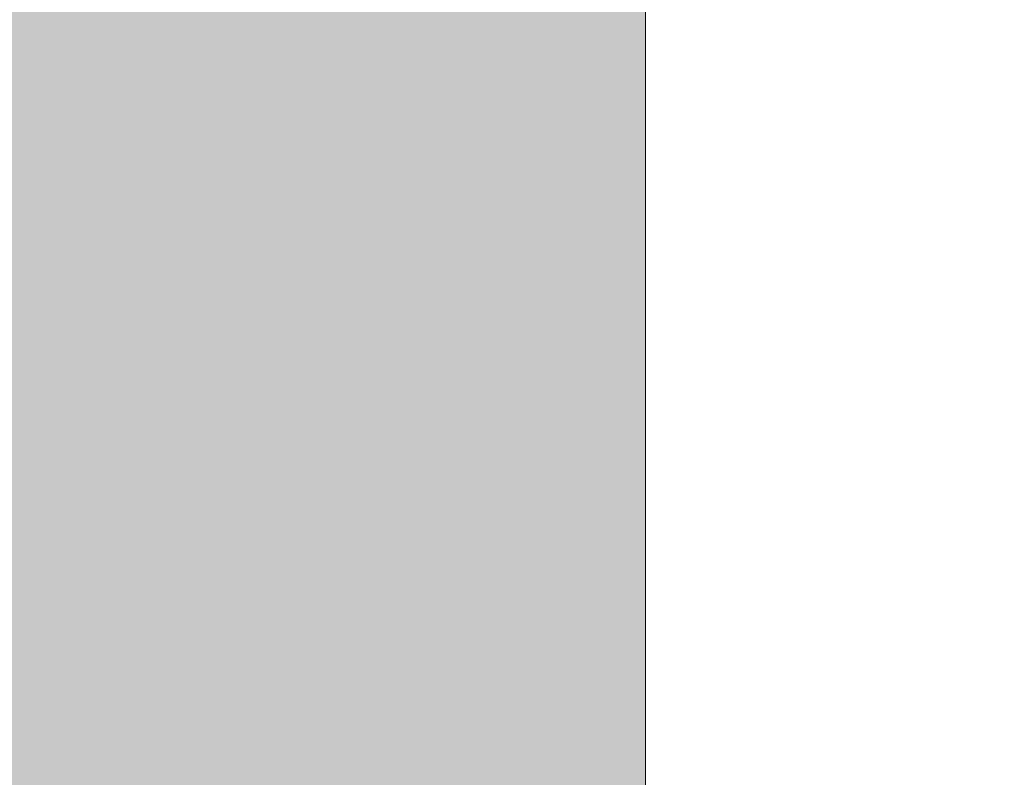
# Model space of a CAD drawing. Header units: millimetres. Extents: x -281 to 121694, y -16481 to 65128.
# Tile 817 of 1056: x 32247 to 32307, y 25594 to 25640. Entities that reach past the tile are written whole.
import ezdxf

# ---------------------------------------------------------------- set-up
doc = ezdxf.new("R2010")
doc.units = ezdxf.units.MM
doc.layers.add('A--A2__Ruwbouw', color=8, linetype='Continuous', lineweight=5)
doc.layers.add('A--L21__Buitenwanden', color=3, linetype='Continuous', lineweight=5)

msp = doc.modelspace()

# ---------------------------------------------------------------- hatches: boundary and pattern name
at = {"layer": 'A--A2__Ruwbouw'}
h = msp.add_hatch(dxfattribs=at)
h.set_pattern_fill('FP_438', color=256, angle=60, style=0, pattern_type=2)
h.set_pattern_definition([(150, (32532.5, 32800), (-70, -121.2436), []), (210, (32532.5, 32800), (70, -121.2436), [])])
h.paths.add_polyline_path([(32499.039, 22685), (32520, 22685), (32520, 23012), (32285, 23012), (32285, 22685)])
h.paths.add_polyline_path([(32285, 25526), (32520, 25526), (32520, 25674), (32285, 25674), (32285, 25550)])
h.paths.add_polyline_path([(32285, 29126), (32520, 29126), (32520, 29274), (32285, 29274), (32285, 29150)])
h.paths.add_polyline_path([(32520, 32726), (32520, 32874), (32285, 32874), (32285, 32726), (32499.039, 32726)])
h.paths.add_polyline_path([(32499.039, 36326), (32520, 36326), (32520, 36474), (32285, 36474), (32285, 36326)])
h.paths.add_polyline_path([(32520, 39926), (32520, 40074), (32285, 40074), (32285, 39926), (32499.039, 39926)])
h.paths.add_polyline_path([(32520, 42588), (32520, 42915), (32285, 42915), (32285, 42588), (32499.039, 42588)])
h = msp.add_hatch(color=256, dxfattribs=at)
h.paths.add_polyline_path([(31379.027, 25550), (32285, 25550), (32285, 25650), (31300, 25650), (31300, 25550)])
h.paths.add_polyline_path([(30250, 25550), (30250, 25650), (25056.096, 25650), (25056.096, 25550), (29885.676, 25550)])

# ---------------------------------------------------------------- linework, layer by layer
at = {"layer": 'A--L21__Buitenwanden'}
msp.add_line((32285, 25674), (32285, 25526), dxfattribs=at)

doc.saveas('drawing.dxf')
